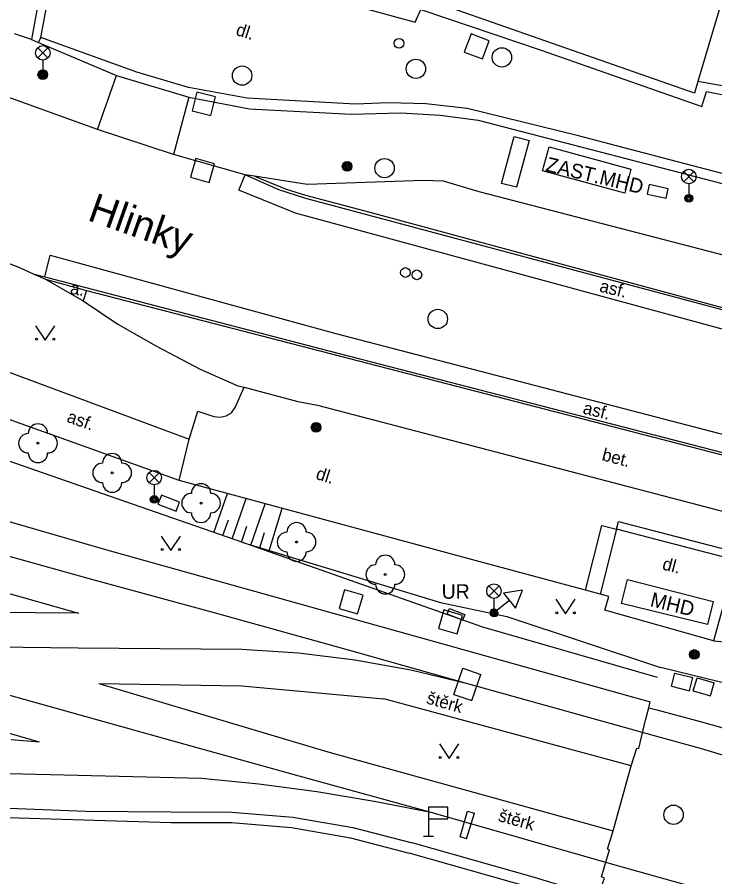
# Model space of a CAD drawing. Extents: x -600309 to -598967, y -1161267 to -1160292.
# Drawn here: x -599818.24 to -599782.23, y -1161227.14 to -1161182.74 of the extents above; entities that cross this region are included whole.
import ezdxf

# ---------------------------------------------------------------- set-up
doc = ezdxf.new("R2010")
doc.units = 0
for name, color, linetype in [('Level 10', 7, 'Continuous'), ('Level 11', 7, 'Continuous'), ('Level 13', 7, 'Continuous'), ('Level 14', 7, 'Continuous'), ('Level 15', 7, 'Continuous'), ('Level 22', 7, 'Continuous'), ('Level 24', 7, 'Continuous'), ('Level 25', 7, 'Continuous'), ('Level 26', 7, 'Continuous'), ('Level 27', 7, 'Continuous'), ('Level 28', 7, 'Continuous'), ('Level 33', 7, 'Continuous'), ('Level 34', 7, 'Continuous'), ('Level 36', 7, 'Continuous'), ('Level 40', 7, 'Continuous'), ('Level 41', 7, 'Continuous'), ('Level 49', 7, 'Continuous'), ('Level 5', 7, 'Continuous'), ('Level 9', 7, 'Continuous')]:
    doc.layers.add(name, color=color, linetype=linetype)

msp = doc.modelspace()

# ---------------------------------------------------------------- linework, layer by layer
at = {"layer": 'Level 10'}
for points in [[(-599814.09, -1161188.54), (-599820.31, -1161186.31)], [(-599810.17, -1161189.83), (-599814.09, -1161188.54)], [(-599806.4699, -1161190.89), (-599810.17, -1161189.83)], [(-599805.99, -1161190.96), (-599806.4699, -1161190.89)], [(-599748.1, -1161204), (-599761.2, -1161200.27), (-599773.44, -1161197.2), (-599794.4, -1161191.77), (-599796.23, -1161191.2199), (-599797.26, -1161191.17), (-599803.28, -1161191.38), (-599805.99, -1161190.96)], [(-599823.77, -1161193.74), (-599820.08, -1161194.92), (-599818.12, -1161195.67), (-599817.4099, -1161196)], [(-599817.4099, -1161196), (-599816.79, -1161196.28)], [(-599816.79, -1161196.28), (-599814.84, -1161197.4)], [(-599814.84, -1161197.4), (-599813.04, -1161198.6), (-599811.05, -1161199.74), (-599808.79, -1161200.92), (-599806.86, -1161201.78), (-599806.53, -1161201.85)], [(-599806.53, -1161201.85), (-599803.75, -1161202.6), (-599802.74, -1161202.78), (-599769.62, -1161211.46)]]:
    msp.add_lwpolyline(points, dxfattribs=at)
at = {"layer": 'Level 11'}
for points in [[(-599817.03, -1161183.79), (-599816.51, -1161181.02), (-599811.69, -1161182.2), (-599811.04, -1161179.46), (-599804.82, -1161181.04), (-599797.7, -1161183), (-599797.4, -1161182.35), (-599791.19, -1161184.45), (-599782.9, -1161187.36), (-599782.6599, -1161186.58), (-599777.51, -1161187.59), (-599768.02, -1161189.2199), (-599768.12, -1161189.86), (-599766.9099, -1161190.05), (-599767.26, -1161192.34), (-599755.87, -1161195.04), (-599747.71, -1161196.9099), (-599738.4699, -1161198.57), (-599738.77, -1161201.71)], [(-599817.5, -1161183.9), (-599817.14, -1161184.05)], [(-599817.14, -1161184.05), (-599817.03, -1161183.79)], [(-599738.77, -1161201.71), (-599742.1, -1161201.38), (-599745.65, -1161200.67), (-599751.09, -1161199.11), (-599762.08, -1161196.03), (-599767.55, -1161194.6), (-599778.5, -1161191.7), (-599783.83, -1161190.3), (-599789.34, -1161188.85), (-599795.02, -1161187.46), (-599797.14, -1161187.2199), (-599799.08, -1161187.1599), (-599800.78, -1161187.23), (-599806.37, -1161186.93), (-599809.4, -1161186.37), (-599812.06, -1161185.59), (-599817.03, -1161183.79)], [(-599817.14, -1161184.05), (-599813.12, -1161185.76)], [(-599814.09, -1161188.54), (-599813.12, -1161185.76)], [(-599813.12, -1161185.76), (-599809.39, -1161186.87)], [(-599809.39, -1161186.87), (-599810.17, -1161189.83)], [(-599809.39, -1161186.87), (-599806.25, -1161187.4699), (-599801, -1161187.75), (-599798.43, -1161187.69), (-599796.4, -1161187.81), (-599794.44, -1161188.07), (-599780.52, -1161191.68)], [(-599793.24, -1161191.33), (-599792.58, -1161188.9099), (-599791.82, -1161189.12), (-599792.4699, -1161191.52), (-599793.24, -1161191.33)], [(-599786.87, -1161191.84), (-599791.12, -1161190.67), (-599790.78, -1161189.44), (-599786.57, -1161190.59), (-599786.87, -1161191.84)], [(-599745.42, -1161204.64), (-599746.28, -1161205.37), (-599751.85, -1161205.2199), (-599751.87, -1161205.39), (-599753.27, -1161205.29), (-599753.26, -1161205.1599), (-599756.2, -1161204.8), (-599760.68, -1161204.13), (-599764.68, -1161203.28), (-599768.19, -1161202.46), (-599771.96, -1161201.39), (-599781.15, -1161199.04), (-599803.88, -1161192.86), (-599806.8, -1161191.67), (-599806.4699, -1161190.89)], [(-599746.06, -1161204.5), (-599746.07, -1161204.61), (-599748.27, -1161204.57), (-599751.67, -1161204.51), (-599753.75, -1161204.31), (-599757.24, -1161203.86), (-599760.49, -1161203.3), (-599763.33, -1161202.7199), (-599766.68, -1161201.9699), (-599770.31, -1161200.93), (-599780.81, -1161198.14), (-599803.35, -1161192.1), (-599804.74, -1161191.6599), (-599806.4699, -1161190.89)], [(-599805.99, -1161190.96), (-599804.35, -1161191.63), (-599803.36, -1161191.94)], [(-599803.36, -1161191.94), (-599800.04, -1161192.82), (-599780.76, -1161198.03), (-599771.54, -1161200.49), (-599766.59, -1161201.84), (-599764.9, -1161202.2199), (-599762.78, -1161202.71), (-599760.43, -1161203.2), (-599757.14, -1161203.76), (-599755.7, -1161203.9699), (-599754.04, -1161204.17), (-599751.6599, -1161204.4), (-599748.24, -1161204.48)], [(-599816.82, -1161196.15), (-599816.54, -1161195.04), (-599801.79, -1161199.08), (-599769.68, -1161207.45), (-599763.77, -1161208.87), (-599757.34, -1161210.34), (-599757.56, -1161211.39)], [(-599817.4099, -1161196), (-599816.82, -1161196.15)], [(-599816.82, -1161196.15), (-599802.09, -1161199.99), (-599770.37, -1161208.19), (-599764.69, -1161209.7), (-599757.56, -1161211.39)], [(-599816.79, -1161196.28), (-599814.67, -1161196.86)], [(-599814.67, -1161196.86), (-599814.84, -1161197.4)], [(-599814.67, -1161196.86), (-599770.4, -1161208.31), (-599764.79, -1161209.81), (-599759.96, -1161210.93)], [(-599825.99, -1161198.35), (-599809.36, -1161204.54)], [(-599809.88, -1161206.67), (-599827.32, -1161200.42)], [(-599809.36, -1161204.54), (-599808.9099, -1161203.1), (-599808.09, -1161203.36), (-599807.76, -1161203.4099), (-599807.45, -1161203.34), (-599807.18, -1161203.17), (-599806.99, -1161202.9099), (-599806.53, -1161201.85)], [(-599809.88, -1161206.67), (-599809.36, -1161204.54)], [(-599829.23, -1161205.7199), (-599813.68, -1161210.24), (-599785.57, -1161218.11)], [(-599794.15, -1161210.92), (-599809.88, -1161206.67)], [(-599833.18, -1161208.4), (-599815.07, -1161213.53)], [(-599787.3, -1161209.19), (-599787.2, -1161208.79), (-599772.7199, -1161212.57)], [(-599788.9099, -1161212.33), (-599788.07, -1161208.99), (-599787.3, -1161209.19)], [(-599787.3, -1161209.19), (-599788.14, -1161212.54)], [(-599772.82, -1161212.96), (-599787.3, -1161209.19)], [(-599788.9099, -1161212.33), (-599794.15, -1161210.92)], [(-599782.31, -1161212.92), (-599782.6, -1161214.11), (-599787.04, -1161213.03), (-599786.74, -1161211.79), (-599782.31, -1161212.92)], [(-599788.14, -1161212.54), (-599788.9099, -1161212.33)], [(-599773.6, -1161216.09), (-599774.63, -1161215.76), (-599776.06, -1161212.9), (-599776.35, -1161212.55), (-599776.74, -1161212.31), (-599777.18, -1161212.2), (-599777.64, -1161212.23), (-599781.62, -1161212.53), (-599782.3, -1161214.95)], [(-599782.3, -1161214.95), (-599787.9, -1161213.37), (-599787.7, -1161212.6599), (-599788.14, -1161212.54)], [(-599815.07, -1161213.53), (-599821.81, -1161213.4699)], [(-599834.98, -1161215.03), (-599817.11, -1161220.17)], [(-599795.7, -1161217.7199), (-599795.24, -1161216.37)], [(-599795.24, -1161216.37), (-599794.31, -1161216.69)], [(-599794.77, -1161218.04), (-599794.31, -1161216.69)], [(-599814.03, -1161217.1599), (-599802.2, -1161220.68), (-599787.48, -1161224.76)], [(-599814.03, -1161217.1599), (-599806.64, -1161217.28)], [(-599806.64, -1161217.28), (-599799.31, -1161217.95)], [(-599795.7, -1161217.7199), (-599794.77, -1161218.04)], [(-599786.54, -1161221.4099), (-599799.31, -1161217.95)], [(-599785.64, -1161218.42), (-599785.57, -1161218.11)], [(-599786.54, -1161221.4099), (-599786.25, -1161220.49), (-599786.1599, -1161220.52), (-599785.8, -1161219.06), (-599785.64, -1161218.42)], [(-599785.64, -1161218.42), (-599785.23, -1161218.51)], [(-599785.23, -1161218.51), (-599782.9099, -1161219.13), (-599780.6, -1161219.8), (-599778.31, -1161220.52), (-599776.03, -1161221.29), (-599773.78, -1161222.11), (-599771.54, -1161222.99), (-599769.32, -1161223.9099), (-599767.12, -1161224.88), (-599764.43, -1161226.21), (-599758.56, -1161229.74), (-599752.69, -1161234.04), (-599747.7531, -1161238.5453), (-599745.48, -1161240.62), (-599745.0152, -1161240.0802), (-599743.62, -1161238.46)], [(-599818.56, -1161220.05), (-599817.11, -1161220.17)], [(-599787.48, -1161224.76), (-599786.54, -1161221.4099)], [(-599827.85, -1161222.8), (-599823.48, -1161223.26), (-599819.1, -1161223.58), (-599814.7, -1161223.75), (-599810.31, -1161223.79)], [(-599827.92, -1161223.34), (-599819.88, -1161224.05), (-599810.31, -1161224.34)], [(-599810.31, -1161223.79), (-599807.1599, -1161223.8), (-599804.02, -1161224.07), (-599800.9099, -1161224.6), (-599797.86, -1161225.39)], [(-599795.38, -1161225.07), (-599794.99, -1161223.76)], [(-599795.04, -1161225.18), (-599794.64, -1161223.86)], [(-599794.99, -1161223.76), (-599794.64, -1161223.86)], [(-599810.31, -1161224.34), (-599807.18, -1161224.34), (-599804.09, -1161224.6), (-599801.03, -1161225.13), (-599798.01, -1161225.92)], [(-599788.27, -1161228.17), (-599787.92, -1161227.21), (-599788.08, -1161227.15), (-599787.6599, -1161225.75), (-599787.77, -1161225.71), (-599787.48, -1161224.76)], [(-599795.04, -1161225.18), (-599795.38, -1161225.07)], [(-599788.27, -1161228.17), (-599791.54, -1161227.18), (-599797.86, -1161225.39)], [(-599788.45, -1161228.69), (-599791.69, -1161227.71), (-599798.01, -1161225.92)]]:
    msp.add_lwpolyline(points, dxfattribs=at)
at = {"layer": 'Level 13'}
for points in [[(-599824.28, -1161209.01), (-599814.6, -1161211.7199), (-599808.02, -1161213.51), (-599800.85, -1161215.51), (-599795.07, -1161217.14)], [(-599831.84, -1161214.03), (-599826.76, -1161215.48), (-599821.11, -1161217.08), (-599810.21, -1161220.12), (-599803.71, -1161221.92), (-599796.89, -1161223.81)], [(-599820.81, -1161215.24), (-599815.1, -1161215.32), (-599806.64, -1161215.39)], [(-599806.64, -1161215.39), (-599803.7199, -1161215.57), (-599800.81, -1161215.93), (-599797.92, -1161216.45), (-599795.07, -1161217.14)], [(-599795.07, -1161217.14), (-599785.24, -1161219.88)], [(-599785.24, -1161219.88), (-599782.98, -1161220.5), (-599780.74, -1161221.17), (-599778.51, -1161221.88), (-599776.3, -1161222.64), (-599774.1, -1161223.44), (-599771.92, -1161224.29), (-599769.75, -1161225.19), (-599767.61, -1161226.13)], [(-599818.6599, -1161221.81), (-599808.7199, -1161222.05)], [(-599808.7199, -1161222.05), (-599805.76, -1161222.34), (-599802.78, -1161222.74), (-599799.81, -1161223.23), (-599796.89, -1161223.81)], [(-599796.89, -1161223.81), (-599787.63, -1161226.45), (-599777.87, -1161229.19), (-599769.5, -1161231.85)]]:
    msp.add_lwpolyline(points, dxfattribs=at)
at = {"layer": 'Level 14'}
for points in [[(-599806.6, -1161209.88), (-599813.4699, -1161207.48), (-599827.7, -1161202.52)], [(-599806.6, -1161209.88), (-599796.39, -1161212.9699), (-599792.9699, -1161213.69), (-599785.04, -1161216.33)], [(-599782.3, -1161214.95), (-599779.67, -1161215.2), (-599775.7199, -1161215.96), (-599774.95, -1161216.19), (-599772.62, -1161216.84), (-599768.25, -1161218.24), (-599764.12, -1161219.7)], [(-599769.29, -1161221.12), (-599777.42, -1161218.2), (-599785.04, -1161216.33)]]:
    msp.add_lwpolyline(points, dxfattribs=at)
at = {"layer": 'Level 15'}
for points in [[(-599808.09, -1161209.36), (-599807.38, -1161207.35)], [(-599807.15, -1161209.69), (-599806.42, -1161207.61)], [(-599806.19, -1161210.01), (-599805.45, -1161207.87)], [(-599805.23, -1161210.3), (-599804.57, -1161208.11)], [(-599807.62, -1161209.52), (-599807.33, -1161208.71)], [(-599806.67, -1161209.86), (-599806.39, -1161209.04)], [(-599805.71, -1161210.15), (-599805.4699, -1161209.36)]]:
    msp.add_lwpolyline(points, dxfattribs=at)
at = {"layer": 'Level 22'}
for centre in [(-599817.17, -1161204.75), (-599813.34, -1161206.28), (-599808.75, -1161207.84), (-599803.82, -1161209.85), (-599799.24, -1161211.53)]:
    msp.add_circle(centre, 0.05, dxfattribs=at)
for centre, start, end in [((-599817.17, -1161204.25), 0, 180), ((-599817.67, -1161204.75), 90, 270), ((-599816.67, -1161204.75), 270, 90), ((-599817.17, -1161205.25), 180, 0), ((-599813.34, -1161205.78), 0, 180), ((-599813.84, -1161206.28), 90, 270), ((-599812.84, -1161206.28), 270, 90), ((-599813.34, -1161206.78), 180, 0), ((-599808.75, -1161207.34), 0, 180), ((-599809.25, -1161207.84), 90, 270), ((-599808.25, -1161207.84), 270, 90), ((-599808.75, -1161208.34), 180, 0), ((-599803.82, -1161209.35), 0, 180), ((-599804.32, -1161209.85), 90, 270), ((-599803.32, -1161209.85), 270, 90), ((-599803.82, -1161210.35), 180, 0), ((-599799.24, -1161211.03), 0, 180), ((-599799.74, -1161211.53), 90, 270), ((-599798.74, -1161211.53), 270, 90), ((-599799.24, -1161212.03), 180, 0)]:
    msp.add_arc(centre, 0.5, start, end, dxfattribs=at)
at = {"layer": 'Level 24'}
for points in [[(-599785.722, -1161191.877), (-599784.7452, -1161192.0914), (-599784.638, -1161191.603), (-599785.6148, -1161191.3886)], [(-599810.9764, -1161207.9035), (-599810.0433, -1161208.263), (-599809.8636, -1161207.7965), (-599810.7967, -1161207.437)]]:
    msp.add_lwpolyline(points, close=True, dxfattribs=at)
for points in [[(-599795.92, -1161213.28), (-599795.13, -1161213.6), (-599795.26, -1161213.89), (-599796.05, -1161213.57), (-599795.92, -1161213.28)], [(-599784.4699, -1161217.3), (-599784.3, -1161216.62)], [(-599784.3, -1161216.62), (-599783.36, -1161216.85)], [(-599783.53, -1161217.53), (-599783.36, -1161216.85)], [(-599784.4699, -1161217.3), (-599783.53, -1161217.53)], [(-599783.34, -1161217.54), (-599783.14, -1161216.87)], [(-599783.14, -1161216.87), (-599782.26, -1161217.13)], [(-599782.46, -1161217.8), (-599782.26, -1161217.13)], [(-599783.34, -1161217.54), (-599782.46, -1161217.8)]]:
    msp.add_lwpolyline(points, dxfattribs=at)
at = {"layer": 'Level 25'}
for centre, radius in [((-599816.92, -1161185.71), 0.25), ((-599816.92, -1161185.71), 0.2), ((-599816.92, -1161185.71), 0.15), ((-599816.92, -1161185.71), 0.1), ((-599816.92, -1161185.71), 0.05), ((-599801.21, -1161190.45), 0.25), ((-599801.21, -1161190.45), 0.2), ((-599801.21, -1161190.45), 0.15), ((-599801.21, -1161190.45), 0.1), ((-599801.21, -1161190.45), 0.05), ((-599802.81, -1161203.93), 0.25), ((-599802.81, -1161203.93), 0.2), ((-599802.81, -1161203.93), 0.15), ((-599802.81, -1161203.93), 0.1), ((-599802.81, -1161203.93), 0.05), ((-599783.29, -1161215.6599), 0.25), ((-599783.29, -1161215.6599), 0.2), ((-599783.29, -1161215.6599), 0.15), ((-599783.29, -1161215.6599), 0.1), ((-599783.29, -1161215.6599), 0.05)]:
    msp.add_circle(centre, radius, dxfattribs=at)
at = {"layer": 'Level 26'}
for points in [[(-599795.164, -1161184.5421), (-599794.2279, -1161184.894), (-599793.876, -1161183.9579), (-599794.8121, -1161183.606)], [(-599809.214, -1161187.5876), (-599808.2423, -1161187.8239), (-599808.006, -1161186.8522), (-599808.9777, -1161186.6159)], [(-599809.3005, -1161190.999), (-599808.3409, -1161191.2804), (-599808.0595, -1161190.3208), (-599809.0191, -1161190.0394)], [(-599801.6297, -1161213.2805), (-599800.6695, -1161213.5597), (-599800.3903, -1161212.5995), (-599801.3505, -1161212.3203)], [(-599796.4897, -1161214.3205), (-599795.5295, -1161214.5997), (-599795.2503, -1161213.6395), (-599796.2105, -1161213.3603)]]:
    msp.add_lwpolyline(points, close=True, dxfattribs=at)
at = {"layer": 'Level 27'}
for centre in [(-599793.2199, -1161184.82), (-599806.63, -1161185.76), (-599797.6599, -1161185.4099), (-599799.28, -1161190.54), (-599796.53, -1161198.33), (-599784.36, -1161223.94)]:
    msp.add_circle(centre, 0.5, dxfattribs=at)
at = {"layer": 'Level 28'}
for centre in [(-599798.53, -1161184.09), (-599798.2, -1161195.93), (-599797.61, -1161196.05)]:
    msp.add_circle(centre, 0.25, dxfattribs=at)
at = {"layer": 'Level 33'}
for p, q in [((-599817.185, -1161184.85), (-599816.655, -1161184.32)), ((-599817.185, -1161184.32), (-599816.655, -1161184.85)), ((-599816.92, -1161184.96), (-599816.92, -1161185.71)), ((-599783.835, -1161191.24), (-599783.305, -1161190.71)), ((-599783.835, -1161190.71), (-599783.305, -1161191.24)), ((-599783.57, -1161191.35), (-599783.57, -1161192.1)), ((-599811.435, -1161206.79), (-599810.905, -1161206.26)), ((-599811.435, -1161206.26), (-599810.905, -1161206.79)), ((-599811.17, -1161206.9), (-599811.17, -1161207.65)), ((-599793.895, -1161212.65), (-599793.365, -1161212.12)), ((-599793.895, -1161212.12), (-599793.365, -1161212.65)), ((-599793.63, -1161212.76), (-599793.63, -1161213.51))]:
    msp.add_line(p, q, dxfattribs=at)
for centre, radius in [((-599816.92, -1161184.585), 0.375), ((-599783.57, -1161190.975), 0.375), ((-599783.57, -1161192.1), 0.2), ((-599783.57, -1161192.1), 0.1445), ((-599783.57, -1161192.1), 0.0876), ((-599811.17, -1161206.525), 0.375), ((-599811.17, -1161207.65), 0.2), ((-599811.17, -1161207.65), 0.1445), ((-599811.17, -1161207.65), 0.0876), ((-599793.63, -1161212.385), 0.375), ((-599793.63, -1161213.51), 0.2), ((-599793.63, -1161213.51), 0.1445), ((-599793.63, -1161213.51), 0.0876)]:
    msp.add_circle(centre, radius, dxfattribs=at)
at = {"layer": 'Level 34'}
for p, q in [((-599792.8328, -1161212.877), (-599793.63, -1161213.51)), ((-599793.7855, -1161213.3142), (-599793.4745, -1161213.7058)), ((-599797.01, -1161224.15), (-599797.01, -1161225.05)), ((-599797.26, -1161225.05), (-599796.76, -1161225.05))]:
    msp.add_line(p, q, dxfattribs=at)
for points in [[(-599793.1437, -1161212.4854), (-599792.5218, -1161213.2686), (-599792.1545, -1161212.3385)], [(-599797.01, -1161224.15), (-599796.01, -1161224.15), (-599796.01, -1161223.55), (-599797.01, -1161223.55)]]:
    msp.add_lwpolyline(points, close=True, dxfattribs=at)
at = {"layer": 'Level 36'}
for points in [[(-599817.3, -1161198.68), (-599816.8, -1161199.43), (-599816.3, -1161198.68)], [(-599810.81, -1161209.54), (-599810.31, -1161210.29), (-599809.81, -1161209.54)], [(-599790.43, -1161212.81), (-599789.93, -1161213.56), (-599789.43, -1161212.81)], [(-599796.45, -1161220.28), (-599795.95, -1161221.03), (-599795.45, -1161220.28)]]:
    msp.add_lwpolyline(points, dxfattribs=at)
for centre in [(-599817.2502, -1161199.3798), (-599816.3508, -1161199.3798), (-599810.7602, -1161210.2398), (-599809.8608, -1161210.2398), (-599790.3802, -1161213.5098), (-599789.4808, -1161213.5098), (-599796.4002, -1161220.9798), (-599795.5008, -1161220.9798)]:
    msp.add_circle(centre, 0.05, dxfattribs=at)
at = {"layer": 'Level 5'}
for points in [[(-599780.35, -1161176.79), (-599783.1, -1161186.07)], [(-599816.86, -1161180.36), (-599817.5, -1161183.9)], [(-599783.28, -1161186.67), (-599796.1599, -1161182.1599)], [(-599817.5, -1161183.9), (-599818.38, -1161183.6)], [(-599783.1, -1161186.07), (-599783.28, -1161186.67)], [(-599775.55, -1161187.4), (-599783.1, -1161186.07)]]:
    msp.add_lwpolyline(points, dxfattribs=at)
at = {"layer": 'Level 9'}
for points in [[(-599806.6, -1161209.88), (-599813.4699, -1161207.48), (-599827.7, -1161202.52)], [(-599785.19, -1161216.85), (-599794.2, -1161214.25), (-599805.52, -1161210.26), (-599806.6, -1161209.88)]]:
    msp.add_lwpolyline(points, dxfattribs=at)

# ---------------------------------------------------------------- texts
at = {"layer": 'Level 40'}
for s, rotation, p in [('dl.', 342.12, (-599807, -1161183.65)), ('asf.', 346.14, (-599788.2199, -1161196.9099)), ('a.', 352.02, (-599815.54, -1161197.04)), ('asf.', 346.14, (-599789.08, -1161203.21)), ('asf.', 340.25, (-599815.73, -1161203.63)), ('bet. ', 345.41, (-599788.1, -1161205.62)), ('dl.', 342.04, (-599802.87, -1161206.58)), ('dl. ', 345.41, (-599784.98, -1161211.26)), ('štěrk', 344.23, (-599797.1599, -1161218.18)), ('štěrk', 344.23, (-599793.45, -1161224.25))]:
    msp.add_text(s, height=0.65, rotation=rotation, dxfattribs=at).set_placement(p)
at = {"layer": 'Level 41'}
for s, p in [('ZAST.MHD', (-599791, -1161190.68)), ('MHD', (-599785.61, -1161213.1599))]:
    msp.add_text(s, height=0.75, rotation=346.4, dxfattribs=at).set_placement(p)
msp.add_text('UR', height=0.75, dxfattribs=at).set_placement((-599796.33, -1161212.78))
at = {"layer": 'Level 49'}
msp.add_text('Hlinky', height=1.5, rotation=340.5, dxfattribs=at).set_placement((-599814.67, -1161193.21))

doc.saveas('drawing.dxf')
